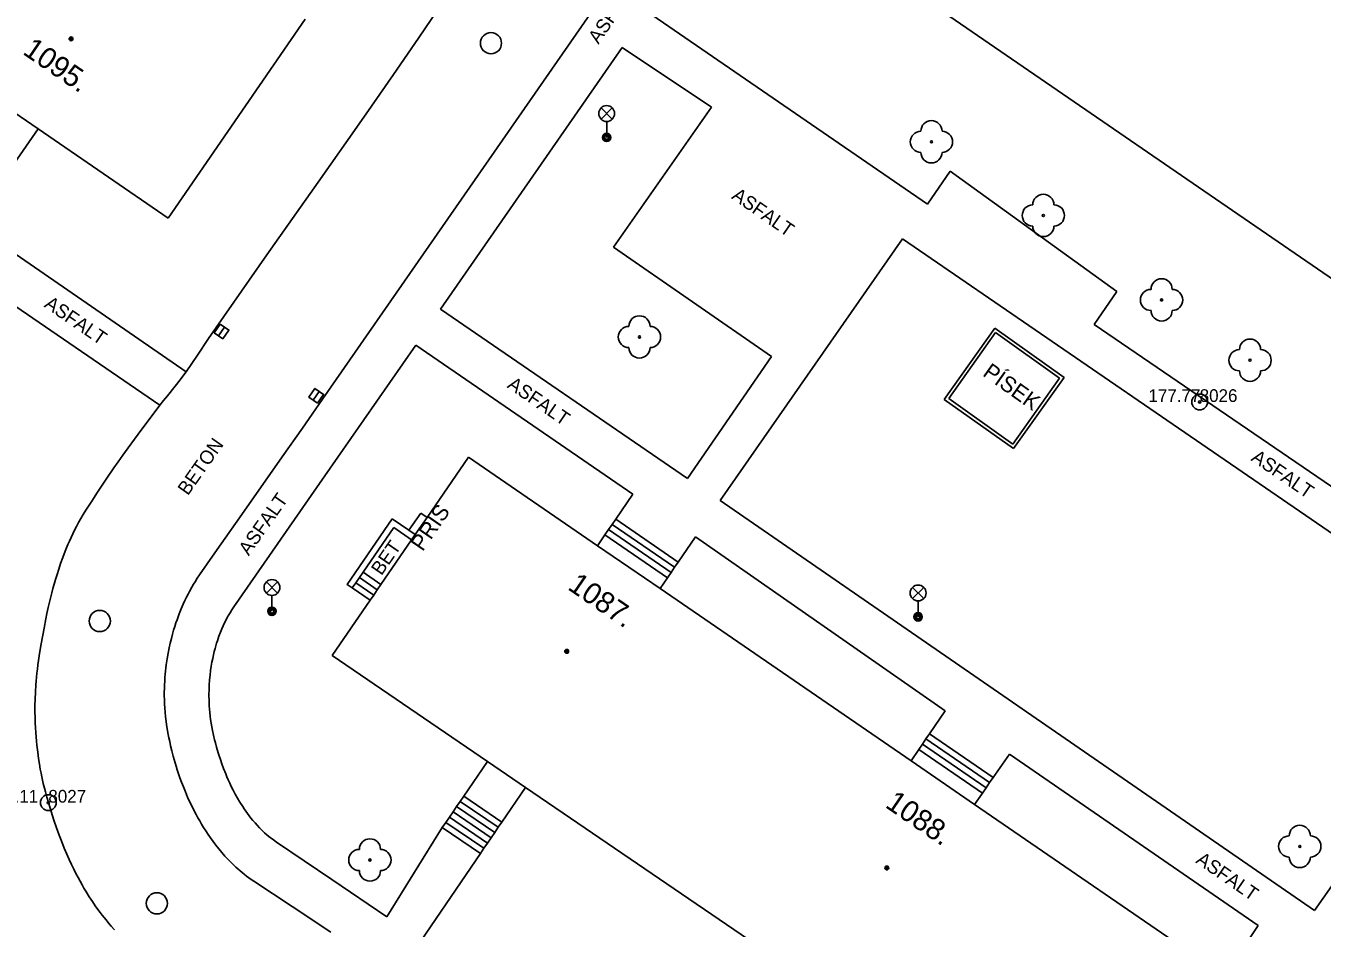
# Model space of a CAD drawing. Extents: x -539515 to -538098, y -1182060 to -1180157.
# Drawn here: x -538972.2 to -538911, y -1181423.5 to -1181380.9 of the extents above; entities that cross this region are included whole.
import ezdxf

# ---------------------------------------------------------------- set-up
doc = ezdxf.new("R2010")
doc.units = 0
for name, color, linetype in [('Vrstva 10', 7, 'Continuous'), ('Vrstva 11', 7, 'Continuous'), ('Vrstva 21', 7, 'Continuous'), ('Vrstva 22', 7, 'Continuous'), ('Vrstva 23', 7, 'Continuous'), ('Vrstva 24', 7, 'Continuous'), ('Vrstva 27', 7, 'Continuous'), ('Vrstva 33', 7, 'Continuous'), ('Vrstva 39', 7, 'Continuous'), ('Vrstva 40', 7, 'Continuous'), ('Vrstva 41', 7, 'Continuous'), ('Vrstva 47', 7, 'Continuous'), ('Vrstva 5', 7, 'Continuous'), ('Vrstva 7', 7, 'Continuous')]:
    doc.layers.add(name, color=color, linetype=linetype)

msp = doc.modelspace()

# ---------------------------------------------------------------- linework, layer by layer
at = {"layer": 'Vrstva 10'}
for p, q in [((-538958.22, -1181398.51), (-538945.585, -1181380.335)), ((-538926.446, -1181395.157), (-538928.83, -1181398.52)), ((-538926.41, -1181395.366), (-538928.621, -1181398.484)), ((-538923.17, -1181397.48), (-538926.446, -1181395.157)), ((-538923.379, -1181397.516), (-538926.41, -1181395.366)), ((-538925.554, -1181400.843), (-538923.17, -1181397.48)), ((-538925.59, -1181400.634), (-538923.379, -1181397.516)), ((-538959.17, -1181399.873), (-538958.22, -1181398.51)), ((-538928.83, -1181398.52), (-538925.554, -1181400.843)), ((-538928.621, -1181398.484), (-538925.59, -1181400.634))]:
    msp.add_line(p, q, dxfattribs=at)
for points in [[(-538951.9, -1181378.84), (-538952.475, -1181379.685), (-538953.05, -1181380.53), (-538953.68, -1181381.448), (-538954.867, -1181383.164), (-538955.91, -1181384.663), (-538956.826, -1181385.973)], [(-538956.826, -1181385.973), (-538958.433, -1181388.262), (-538960.846, -1181391.693), (-538962.05, -1181393.41)], [(-538962.05, -1181393.41), (-538963.25, -1181395.13), (-538963.606, -1181395.649), (-538964.136, -1181396.431)], [(-538964.136, -1181396.431), (-538964.401, -1181396.822), (-538964.67, -1181397.21), (-538964.817, -1181397.415), (-538964.95, -1181397.591), (-538965.187, -1181397.894), (-538965.551, -1181398.345), (-538965.732, -1181398.572), (-538965.91, -1181398.8), (-538966.368, -1181399.403), (-538966.764, -1181399.931), (-538967.106, -1181400.394), (-538967.402, -1181400.801), (-538967.659, -1181401.16), (-538967.882, -1181401.476), (-538968.077, -1181401.754), (-538968.414, -1181402.245), (-538968.665, -1181402.617), (-538968.853, -1181402.899), (-538969.132, -1181403.326), (-538969.41, -1181403.76), (-538969.532, -1181403.957), (-538969.645, -1181404.15), (-538969.751, -1181404.339), (-538969.85, -1181404.523)], [(-538964.312, -1181407.246), (-538964.244, -1181407.135), (-538964.139, -1181406.971), (-538964.03, -1181406.81), (-538963.305, -1181405.77), (-538962.033, -1181403.953), (-538960.123, -1181401.234), (-538959.17, -1181399.873)], [(-538969.85, -1181404.523), (-538969.942, -1181404.702), (-538970.029, -1181404.878)], [(-538970.029, -1181404.878), (-538970.109, -1181405.048), (-538970.185, -1181405.215), (-538970.255, -1181405.377), (-538970.322, -1181405.535), (-538970.384, -1181405.689), (-538970.499, -1181405.989), (-538970.601, -1181406.272), (-538970.691, -1181406.539), (-538970.771, -1181406.791), (-538970.843, -1181407.028), (-538970.907, -1181407.251), (-538970.964, -1181407.461), (-538971.016, -1181407.658), (-538971.108, -1181408.029), (-538971.183, -1181408.355), (-538971.245, -1181408.64), (-538971.297, -1181408.89), (-538971.383, -1181409.329), (-538971.443, -1181409.657), (-538971.529, -1181410.149), (-538971.61, -1181410.64), (-538971.643, -1181410.852), (-538971.672, -1181411.059), (-538971.698, -1181411.26), (-538971.72, -1181411.455), (-538971.74, -1181411.644), (-538971.756, -1181411.828), (-538971.77, -1181412.007), (-538971.792, -1181412.354), (-538971.806, -1181412.68), (-538971.812, -1181412.987), (-538971.813, -1181413.274), (-538971.809, -1181413.545), (-538971.801, -1181413.798), (-538971.79, -1181414.036), (-538971.776, -1181414.259), (-538971.761, -1181414.468)], [(-538964.704, -1181417.064), (-538964.799, -1181416.829), (-538964.884, -1181416.608), (-538964.96, -1181416.4), (-538965.028, -1181416.204), (-538965.089, -1181416.02), (-538965.143, -1181415.848), (-538965.192, -1181415.686), (-538965.277, -1181415.382), (-538965.346, -1181415.117), (-538965.401, -1181414.885), (-538965.445, -1181414.683), (-538965.482, -1181414.507), (-538965.511, -1181414.353), (-538965.558, -1181414.086), (-538965.588, -1181413.887), (-538965.609, -1181413.739), (-538965.637, -1181413.518), (-538965.66, -1181413.3), (-538965.677, -1181413.101), (-538965.689, -1181412.907), (-538965.696, -1181412.716), (-538965.7, -1181412.53), (-538965.7, -1181412.348), (-538965.697, -1181412.171), (-538965.691, -1181411.998), (-538965.682, -1181411.83), (-538965.671, -1181411.666), (-538965.658, -1181411.507), (-538965.642, -1181411.352), (-538965.625, -1181411.202), (-538965.607, -1181411.057), (-538965.565, -1181410.774), (-538965.519, -1181410.51), (-538965.469, -1181410.262), (-538965.418, -1181410.03), (-538965.365, -1181409.814), (-538965.311, -1181409.611), (-538965.257, -1181409.423), (-538965.203, -1181409.247), (-538965.15, -1181409.083), (-538965.097, -1181408.931), (-538965.046, -1181408.788), (-538964.996, -1181408.656), (-538964.897, -1181408.41), (-538964.806, -1181408.198), (-538964.722, -1181408.015), (-538964.645, -1181407.856), (-538964.576, -1181407.719), (-538964.514, -1181407.601), (-538964.4, -1181407.397), (-538964.312, -1181407.246)], [(-538971.761, -1181414.468), (-538971.743, -1181414.664)], [(-538971.743, -1181414.664), (-538971.725, -1181414.848), (-538971.684, -1181415.191), (-538971.642, -1181415.492), (-538971.601, -1181415.754), (-538971.561, -1181415.983), (-538971.523, -1181416.183), (-538971.487, -1181416.358), (-538971.42, -1181416.663), (-538971.365, -1181416.891), (-538971.322, -1181417.061), (-538971.253, -1181417.316), (-538971.18, -1181417.57), (-538971.049, -1181417.997), (-538970.919, -1181418.395), (-538970.792, -1181418.764), (-538970.668, -1181419.108), (-538970.545, -1181419.427), (-538970.426, -1181419.724), (-538970.309, -1181419.999), (-538970.196, -1181420.256), (-538970.086, -1181420.493), (-538969.979, -1181420.715)], [(-538957.83, -1181423.69), (-538959.65, -1181422.485), (-538961.47, -1181421.28), (-538961.587, -1181421.201), (-538961.7, -1181421.12), (-538961.81, -1181421.039), (-538961.917, -1181420.956), (-538962.02, -1181420.872), (-538962.121, -1181420.788), (-538962.219, -1181420.703), (-538962.314, -1181420.618), (-538962.406, -1181420.532), (-538962.495, -1181420.445), (-538962.668, -1181420.271), (-538962.831, -1181420.096), (-538962.984, -1181419.922), (-538963.129, -1181419.748), (-538963.265, -1181419.576), (-538963.394, -1181419.406), (-538963.516, -1181419.237), (-538963.63, -1181419.071), (-538963.738, -1181418.908), (-538963.84, -1181418.748), (-538963.936, -1181418.59), (-538964.027, -1181418.435), (-538964.113, -1181418.284), (-538964.194, -1181418.136), (-538964.27, -1181417.992), (-538964.342, -1181417.85), (-538964.477, -1181417.574), (-538964.597, -1181417.312), (-538964.704, -1181417.064)], [(-538969.979, -1181420.715), (-538969.875, -1181420.92), (-538969.775, -1181421.111), (-538969.679, -1181421.289), (-538969.586, -1181421.455), (-538969.497, -1181421.608), (-538969.412, -1181421.751), (-538969.247, -1181422.017), (-538969.096, -1181422.246), (-538968.96, -1181422.444), (-538968.838, -1181422.616), (-538968.728, -1181422.764), (-538968.629, -1181422.893), (-538968.452, -1181423.115), (-538968.314, -1181423.279), (-538968.209, -1181423.401), (-538968.047, -1181423.582)]]:
    msp.add_lwpolyline(points, dxfattribs=at)
at = {"layer": 'Vrstva 11'}
for p, q in [((-538942.9, -1181380.17), (-538929.62, -1181389.3)), ((-538944.05, -1181381.9), (-538952.637, -1181394.257)), ((-538939.83, -1181384.72), (-538944.05, -1181381.9)), ((-538939.83, -1181384.72), (-538944.47, -1181391.33)), ((-538929.62, -1181389.3), (-538928.56, -1181387.73)), ((-538928.56, -1181387.73), (-538920.682, -1181393.416)), ((-538974.75, -1181390.27), (-538964.67, -1181397.21)), ((-538944.47, -1181391.33), (-538937, -1181396.5)), ((-538939.43, -1181403.29), (-538930.8, -1181390.93)), ((-538902.62, -1181410.26), (-538930.8, -1181390.93)), ((-538965.91, -1181398.8), (-538975.97, -1181391.9)), ((-538920.682, -1181393.416), (-538921.75, -1181394.98)), ((-538940.97, -1181402.26), (-538952.637, -1181394.257)), ((-538921.75, -1181394.98), (-538861.81, -1181435.89)), ((-538958.114, -1181402.138), (-538953.817, -1181395.955)), ((-538943.56, -1181402.99), (-538953.817, -1181395.955)), ((-538937, -1181396.5), (-538940.97, -1181402.26)), ((-538962.41, -1181408.32), (-538958.114, -1181402.138)), ((-538944.36, -1181404.18), (-538943.56, -1181402.99)), ((-538911.34, -1181422.67), (-538939.43, -1181403.29)), ((-538941.409, -1181406.204), (-538944.36, -1181404.18)), ((-538941.748, -1181406.698), (-538944.699, -1181404.674)), ((-538941.578, -1181406.451), (-538944.529, -1181404.427)), ((-538941.918, -1181406.946), (-538944.869, -1181404.922)), ((-538940.59, -1181405.01), (-538941.409, -1181406.204)), ((-538928.79, -1181413.24), (-538940.59, -1181405.01)), ((-538955.462, -1181407.268), (-538956.304, -1181406.688)), ((-538955.802, -1181407.762), (-538956.644, -1181407.182)), ((-538955.632, -1181407.515), (-538956.474, -1181406.935)), ((-538955.973, -1181408.01), (-538956.815, -1181407.43)), ((-538911.34, -1181422.67), (-538902.62, -1181410.26)), ((-538929.528, -1181414.317), (-538928.79, -1181413.24)), ((-538929.697, -1181414.564), (-538926.689, -1181416.627)), ((-538929.528, -1181414.317), (-538926.52, -1181416.38)), ((-538930.037, -1181415.059), (-538927.029, -1181417.122)), ((-538929.867, -1181414.811), (-538926.859, -1181416.874)), ((-538925.75, -1181415.28), (-538926.52, -1181416.38)), ((-538913.99, -1181423.38), (-538925.75, -1181415.28)), ((-538949.915, -1181418.737), (-538951.714, -1181417.51)), ((-538949.746, -1181418.489), (-538951.545, -1181417.262)), ((-538950.422, -1181419.481), (-538952.221, -1181418.254)), ((-538950.253, -1181419.233), (-538952.052, -1181418.006)), ((-538950.084, -1181418.985), (-538951.883, -1181417.758)), ((-538952.56, -1181418.75), (-538955.18, -1181422.96)), ((-538950.761, -1181419.977), (-538952.56, -1181418.75)), ((-538950.591, -1181419.729), (-538952.39, -1181418.502)), ((-538953.56, -1181424.08), (-538950.761, -1181419.977)), ((-538914.74, -1181424.49), (-538913.99, -1181423.38))]:
    msp.add_line(p, q, dxfattribs=at)
for points in [[(-538971.666, -1181385.737), (-538972.931, -1181387.58), (-538973.1, -1181387.827), (-538973.27, -1181388.075), (-538973.44, -1181388.322), (-538973.61, -1181388.57)], [(-538945.22, -1181405.434), (-538944.869, -1181404.922), (-538944.699, -1181404.674), (-538944.529, -1181404.427), (-538944.36, -1181404.18)], [(-538942.269, -1181407.458), (-538941.918, -1181406.946), (-538941.748, -1181406.698), (-538941.578, -1181406.451), (-538941.409, -1181406.204)], [(-538962.608, -1181416.651), (-538962.677, -1181416.498), (-538962.74, -1181416.354), (-538962.797, -1181416.218), (-538962.898, -1181415.961), (-538962.981, -1181415.736), (-538963.05, -1181415.539), (-538963.106, -1181415.366), (-538963.153, -1181415.214), (-538963.23, -1181414.95), (-538963.283, -1181414.753), (-538963.321, -1181414.606), (-538963.373, -1181414.387), (-538963.42, -1181414.17), (-538963.454, -1181413.993), (-538963.484, -1181413.82), (-538963.509, -1181413.65), (-538963.531, -1181413.483), (-538963.548, -1181413.32), (-538963.562, -1181413.16), (-538963.572, -1181413.005), (-538963.58, -1181412.853), (-538963.585, -1181412.705), (-538963.587, -1181412.561), (-538963.587, -1181412.422), (-538963.585, -1181412.286), (-538963.575, -1181412.022), (-538963.558, -1181411.775), (-538963.536, -1181411.542), (-538963.509, -1181411.325), (-538963.479, -1181411.122), (-538963.447, -1181410.932), (-538963.412, -1181410.755), (-538963.376, -1181410.59), (-538963.339, -1181410.436), (-538963.302, -1181410.292), (-538963.265, -1181410.159), (-538963.227, -1181410.035), (-538963.191, -1181409.919), (-538963.116, -1181409.705), (-538963.046, -1181409.52), (-538962.981, -1181409.361), (-538962.92, -1181409.223), (-538962.865, -1181409.104), (-538962.814, -1181409.002), (-538962.721, -1181408.825), (-538962.648, -1181408.695), (-538962.591, -1181408.599), (-538962.503, -1181408.458), (-538962.41, -1181408.32)], [(-538930.405, -1181415.595), (-538930.037, -1181415.059), (-538929.867, -1181414.811), (-538929.697, -1181414.564), (-538929.528, -1181414.317)], [(-538950.43, -1181415.627), (-538951.545, -1181417.262), (-538951.714, -1181417.51), (-538951.883, -1181417.758), (-538952.052, -1181418.006), (-538952.221, -1181418.254), (-538952.39, -1181418.502), (-538952.56, -1181418.75)], [(-538927.397, -1181417.659), (-538927.029, -1181417.122), (-538926.859, -1181416.874), (-538926.689, -1181416.627), (-538926.52, -1181416.38)], [(-538955.18, -1181422.96), (-538957.785, -1181421.2), (-538960.39, -1181419.44), (-538960.545, -1181419.331), (-538960.692, -1181419.219), (-538960.83, -1181419.105), (-538960.96, -1181418.99), (-538961.083, -1181418.875), (-538961.199, -1181418.759), (-538961.309, -1181418.643), (-538961.412, -1181418.528), (-538961.51, -1181418.414), (-538961.602, -1181418.301), (-538961.69, -1181418.189), (-538961.773, -1181418.079), (-538961.851, -1181417.97), (-538961.925, -1181417.863), (-538961.995, -1181417.758), (-538962.126, -1181417.551), (-538962.244, -1181417.352), (-538962.35, -1181417.163), (-538962.445, -1181416.983), (-538962.531, -1181416.812), (-538962.608, -1181416.651)], [(-538948.631, -1181416.854), (-538949.746, -1181418.489), (-538949.915, -1181418.737), (-538950.084, -1181418.985), (-538950.253, -1181419.233), (-538950.422, -1181419.481), (-538950.591, -1181419.729), (-538950.761, -1181419.977)]]:
    msp.add_lwpolyline(points, dxfattribs=at)
at = {"layer": 'Vrstva 21'}
for centre, radius in [((-538916.76, -1181398.64), 0.375), ((-538916.76, -1181398.64), 0.05), ((-538971.18, -1181417.57), 0.375), ((-538971.18, -1181417.57), 0.05)]:
    msp.add_circle(centre, radius, dxfattribs=at)
at = {"layer": 'Vrstva 22'}
for centre in [(-538929.44, -1181386.35), (-538924.15, -1181389.83), (-538918.56, -1181393.82), (-538943.24, -1181395.57), (-538914.38, -1181396.67), (-538912.03, -1181419.64), (-538955.98, -1181420.28)]:
    msp.add_circle(centre, 0.05, dxfattribs=at)
for centre, start, end in [((-538929.94, -1181386.35), 90, 270), ((-538929.44, -1181385.85), 0, 180), ((-538928.94, -1181386.35), 270, 90), ((-538929.44, -1181386.85), 180, 0), ((-538924.15, -1181389.33), 0, 180), ((-538924.65, -1181389.83), 90, 270), ((-538923.65, -1181389.83), 270, 90), ((-538924.15, -1181390.33), 180, 0), ((-538918.56, -1181393.32), 0, 180), ((-538919.06, -1181393.82), 90, 270), ((-538918.06, -1181393.82), 270, 90), ((-538918.56, -1181394.32), 180, 0), ((-538943.24, -1181395.07), 0, 180), ((-538943.74, -1181395.57), 90, 270), ((-538942.74, -1181395.57), 270, 90), ((-538943.24, -1181396.07), 180, 0), ((-538914.88, -1181396.67), 90, 270), ((-538914.38, -1181396.17), 0, 180), ((-538913.88, -1181396.67), 270, 90), ((-538914.38, -1181397.17), 180, 0), ((-538912.03, -1181419.14), 0, 180), ((-538955.98, -1181419.78), 0, 180), ((-538912.53, -1181419.64), 90, 270), ((-538911.53, -1181419.64), 270, 90), ((-538956.48, -1181420.28), 90, 270), ((-538955.48, -1181420.28), 270, 90), ((-538912.03, -1181420.14), 180, 0), ((-538955.98, -1181420.78), 180, 0)]:
    msp.add_arc(centre, 0.5, start, end, dxfattribs=at)
at = {"layer": 'Vrstva 24'}
for p in [(-538954.14, -1181404.704), (-538953.28, -1181404.097)]:
    msp.add_line(p, (-538953.58, -1181403.89), dxfattribs=at)
at = {"layer": 'Vrstva 27'}
for p, q in [((-538962.854, -1181395.105), (-538963.14, -1181395.515)), ((-538958.663, -1181398.553), (-538958.377, -1181398.143))]:
    msp.add_line(p, q, dxfattribs=at)
for points in [[(-538963.059, -1181394.962), (-538963.345, -1181395.372), (-538962.935, -1181395.658), (-538962.649, -1181395.248)], [(-538958.458, -1181398.696), (-538958.172, -1181398.286), (-538958.582, -1181398), (-538958.868, -1181398.41)]]:
    msp.add_lwpolyline(points, close=True, dxfattribs=at)
for centre in [(-538950.26, -1181381.69), (-538968.75, -1181408.99), (-538966.05, -1181422.33)]:
    msp.add_circle(centre, 0.5, dxfattribs=at)
at = {"layer": 'Vrstva 33'}
for p, q in [((-538945.055, -1181385.28), (-538944.525, -1181384.75)), ((-538945.055, -1181384.75), (-538944.525, -1181385.28)), ((-538944.79, -1181385.39), (-538944.79, -1181386.14)), ((-538960.875, -1181407.67), (-538960.345, -1181407.14)), ((-538960.875, -1181407.14), (-538960.345, -1181407.67)), ((-538960.61, -1181407.78), (-538960.61, -1181408.53)), ((-538930.335, -1181407.93), (-538929.805, -1181407.4)), ((-538930.335, -1181407.4), (-538929.805, -1181407.93)), ((-538930.07, -1181408.04), (-538930.07, -1181408.79))]:
    msp.add_line(p, q, dxfattribs=at)
for centre, radius in [((-538944.79, -1181385.015), 0.375), ((-538944.79, -1181386.14), 0.2), ((-538944.79, -1181386.14), 0.145), ((-538944.79, -1181386.14), 0.0876), ((-538960.61, -1181407.405), 0.375), ((-538930.07, -1181407.665), 0.375), ((-538960.61, -1181408.53), 0.2), ((-538960.61, -1181408.53), 0.145), ((-538960.61, -1181408.53), 0.0876), ((-538930.07, -1181408.79), 0.2), ((-538930.07, -1181408.79), 0.145), ((-538930.07, -1181408.79), 0.0876)]:
    msp.add_circle(centre, radius, dxfattribs=at)
at = {"layer": 'Vrstva 39'}
for centre, radius in [((-538970.107, -1181381.484), 0.09), ((-538970.107, -1181381.484), 0.0398), ((-538946.679, -1181410.422), 0.09), ((-538946.679, -1181410.422), 0.0398), ((-538931.546, -1181420.658), 0.09), ((-538931.546, -1181420.658), 0.0398)]:
    msp.add_circle(centre, radius, dxfattribs=at)
at = {"layer": 'Vrstva 5'}
for p, q in [((-538934.28, -1181376.5), (-538829.84, -1181448.24)), ((-538965.51, -1181389.96), (-538959.04, -1181380.56))]:
    msp.add_line(p, q, dxfattribs=at)
for points in [[(-538973.359, -1181384.575), (-538971.666, -1181385.737)], [(-538971.666, -1181385.737), (-538965.51, -1181389.96)], [(-538951.32, -1181401.25), (-538953.28, -1181404.097), (-538953.84, -1181404.91), (-538954.01, -1181405.157), (-538955.462, -1181407.268), (-538955.632, -1181407.515), (-538955.802, -1181407.762), (-538955.973, -1181408.01), (-538957.77, -1181410.62)], [(-538906.43, -1181432.04), (-538912.507, -1181427.872), (-538915.603, -1181425.748), (-538927.397, -1181417.659), (-538930.405, -1181415.595), (-538942.269, -1181407.458), (-538945.22, -1181405.434), (-538951.32, -1181401.25)], [(-538912.8, -1181441.293), (-538918.981, -1181437.077), (-538920.514, -1181436.032), (-538933.82, -1181426.956), (-538935.618, -1181425.73), (-538948.631, -1181416.854), (-538950.43, -1181415.627), (-538957.77, -1181410.62)]]:
    msp.add_lwpolyline(points, dxfattribs=at)
at = {"layer": 'Vrstva 7'}
msp.add_line((-538954.01, -1181405.157), (-538954.852, -1181404.577), dxfattribs=at)
for points in [[(-538956.815, -1181407.43), (-538957.063, -1181407.26), (-538954.93, -1181404.16)], [(-538953.84, -1181404.91), (-538954.14, -1181404.704), (-538954.93, -1181404.16)], [(-538956.815, -1181407.43), (-538956.644, -1181407.182), (-538956.474, -1181406.935), (-538956.304, -1181406.688), (-538954.852, -1181404.577)]]:
    msp.add_lwpolyline(points, dxfattribs=at)

# ---------------------------------------------------------------- texts
at = {"layer": 'Vrstva 22'}
for s, p in [('177.77 ', (-538919.181, -1181398.64)), ('178.11 ', (-538974.117, -1181417.57))]:
    msp.add_text(s, height=0.6, dxfattribs=at).set_placement(p)
at = {"layer": 'Vrstva 23'}
for s, p in [('8026', (-538916.76, -1181398.64)), ('8027', (-538971.18, -1181417.57))]:
    msp.add_text(s, height=0.6, dxfattribs=at).set_placement(p)
at = {"layer": 'Vrstva 40'}
for s, rotation, p in [('ASFALT', 55.19376, (-538945.181, -1181381.767)), ('ASFALT', 325.31282, (-538938.925, -1181389.005)), ('ASFALT', 325.55437, (-538971.418, -1181394.126)), ('ASFALT', 325.55482, (-538949.532, -1181397.936)), ('BETON', 54.92247, (-538964.585, -1181403.094)), ('ASFALT', 325.68584, (-538914.372, -1181401.383)), ('ASFALT', 54.93496, (-538961.709, -1181405.938)), ('BET', 55.45775, (-538955.435, -1181406.874)), ('ASFALT', 325.44188, (-538916.982, -1181420.385))]:
    msp.add_text(s, height=0.65, rotation=rotation, dxfattribs=at).set_placement(p)
at = {"layer": 'Vrstva 41'}
for s, rotation, p in [('PÍSEK', 324.65052, (-538927.059, -1181397.37)), ('PRIS', 55.45775, (-538953.49, -1181405.741))]:
    msp.add_text(s, height=0.75, rotation=rotation, dxfattribs=at).set_placement(p)
at = {"layer": 'Vrstva 47'}
for s, rotation, p in [('1095.', 325.54887, (-538972.436, -1181382.176)), ('1087.', 325.55382, (-538946.678, -1181407.465)), ('1088.', 325.55382, (-538931.672, -1181417.757))]:
    msp.add_text(s, height=1, rotation=rotation, dxfattribs=at).set_placement(p)

doc.saveas('drawing.dxf')
